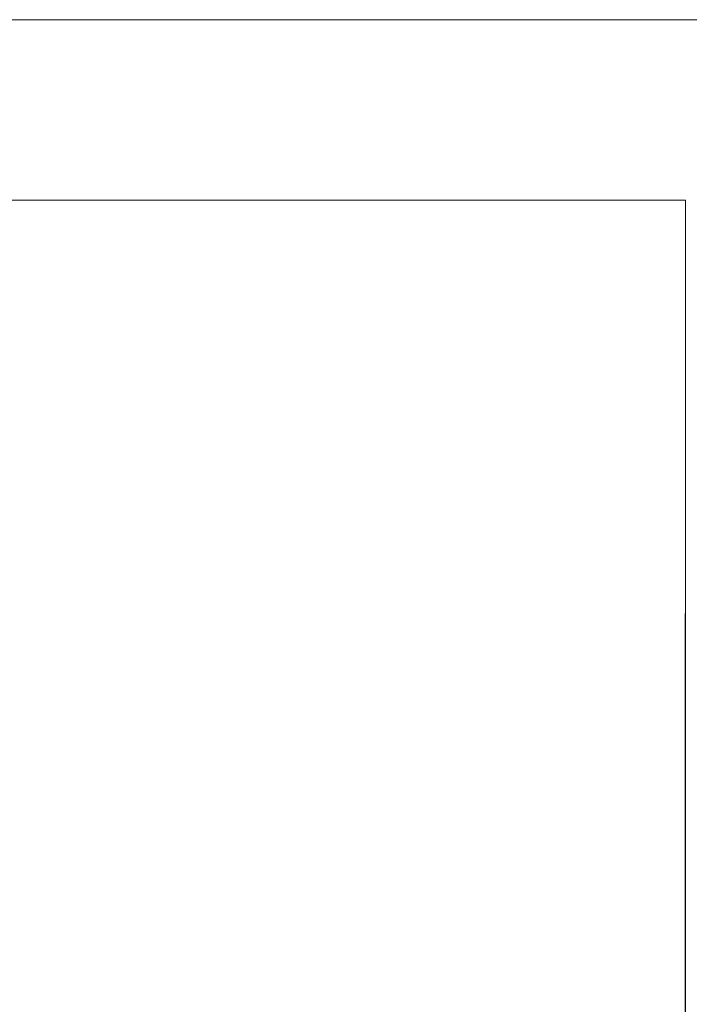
# Model space of a CAD drawing. Header units: inches. Extents: x 15 to 546804, y -66 to 267312.
# Tile 445 of 478: x 445842 to 450293, y 151306 to 157856. Entities that reach past the tile are written whole.
import ezdxf

# ---------------------------------------------------------------- set-up
doc = ezdxf.new("R2010")
doc.units = ezdxf.units.IN
doc.header["$MEASUREMENT"] = 0

msp = doc.modelspace()

# ---------------------------------------------------------------- linework, layer by layer
at = {"color": 7, "lineweight": 20}
for p, q in [((435867.1, 157855.7), (451467.1, 157855.7)), ((435867.1, 157855.7, 300), (451467.1, 157855.7, 300)), ((435867.1, 157855.7, 7500), (451467.1, 157855.7, 7500)), ((435867.1, 157855.7), (451467.1, 157855.7)), ((449518, 157855.7, 4441.3), (445918, 157855.7, 4441.3)), ((445918, 157855.7, 6041.3), (449518, 157855.7, 6041.3)), ((450267.1, 156655.7, 300), (437267.1, 156655.7, 300)), ((450267.1, 156655.7), (437267.1, 156655.7)), ((450267.1, 156655.7, 300), (437267.1, 156655.7, 300)), ((450267.1, 156655.7, 300), (437267.1, 156655.7, 300)), ((450267.1, 156655.7, 3000), (437267.1, 156655.7, 3000)), ((437267.1, 156655.7, 300), (450267.1, 156655.7, 300)), ((450265.1, 140365.7, 300), (450267.1, 156655.7, 300)), ((450267.1, 156655.7, 3000), (450265.1, 140365.7, 3000)), ((450267.1, 141465.7, 300), (450267.1, 156655.7, 300)), ((450267.1, 141465.7), (450267.1, 156655.7)), ((450267.1, 156655.7, 300), (450267.1, 156655.7)), ((450267.1, 138716.1, 300), (450267.1, 156655.7, 300)), ((450267.1, 156655.7, 300), (450267.1, 156655.7, 3000)), ((450267.1, 137902.3, 300), (450267.1, 156655.7, 300)), ((450267.1, 156655.7, 300), (450267.1, 136255.7, 300))]:
    msp.add_line(p, q, dxfattribs=at)
for points, invisible_edges in [([(435867.1, 157855.7, 300), (437267.1, 156655.7, 300), (451467.1, 157855.7, 300)], 3), ([(437267.1, 156655.7), (435867.1, 157855.7), (451467.1, 157855.7)], 13), ([(435867.1, 157855.7, 300), (451467.1, 157855.7), (435867.1, 157855.7)], 1), ([(451467.1, 157855.7), (435867.1, 157855.7, 300), (451467.1, 157855.7, 300)], 1), ([(451467.1, 157855.7, 300), (437267.1, 156655.7, 300), (450267.1, 156655.7, 300)], 13), ([(437267.1, 156655.7), (451467.1, 157855.7), (450267.1, 156655.7)], 3), ([(451467.1, 157855.7, 300), (450267.1, 156655.7, 300), (451467.1, 141465.7, 300)], 3), ([(450267.1, 156655.7), (451467.1, 157855.7), (450267.1, 141465.7)], 3), ([(450267.1, 141465.7), (451467.1, 157855.7), (451467.1, 141465.7)], 1), ([(450267.1, 156655.7, 300), (437267.1, 142255.7, 300), (437267.1, 156655.7, 300)], 1), ([(450267.1, 156655.7, 300), (437267.1, 156655.7, 300), (450267.1, 156655.7, 3000)], 2), ([(437267.1, 156655.7, 3000), (450267.1, 156655.7, 3000), (437267.1, 156655.7, 300)], 2), ([(450267.1, 156655.7, 300), (437267.1, 156655.7), (450267.1, 156655.7)], 1), ([(437267.1, 156655.7), (450267.1, 156655.7, 300), (437267.1, 156655.7, 300)], 1), ([(442517.1, 136807.1, 300), (450267.1, 156655.7, 300), (444817.1, 136807.1, 300)], 3), ([(444817.1, 136807.1, 300), (450267.1, 156655.7, 300), (444817.1, 136255.7, 300)], 3), ([(444817.1, 136255.7, 300), (450267.1, 156655.7, 300), (450171.3, 136255.7, 300)], 3), ([(450171.3, 136255.7, 300), (450267.1, 156655.7, 300), (450267.1, 136255.7, 300)], 1), ([(450265.1, 140365.7, 3000), (450265.1, 140365.7, 1787.7), (450267.1, 156655.7, 3000)], 2), ([(450265.1, 140365.7, 300), (450267.1, 156655.7, 3000), (450265.1, 140365.7, 1787.7)], 3), ([(450267.1, 156655.7, 300), (450267.1, 156655.7, 3000), (450265.1, 140365.7, 300)], 2), ([(450267.1, 156655.7, 300), (450267.1, 141465.7), (450267.1, 141465.7, 300)], 1), ([(450267.1, 141465.7), (450267.1, 156655.7, 300), (450267.1, 156655.7)], 1), ([(451467.1, 141465.7, 300), (450267.1, 156655.7, 300), (450267.1, 141465.7, 300)], 1)]:
    msp.add_3dface(points, dxfattribs=dict(at, invisible_edges=invisible_edges))
msp.add_3dface([(450267.1, 156655.7, 300), (450267.1, 137902.3, 300), (450265.1, 140365.7, 300)], dxfattribs=at)

doc.saveas('drawing.dxf')
